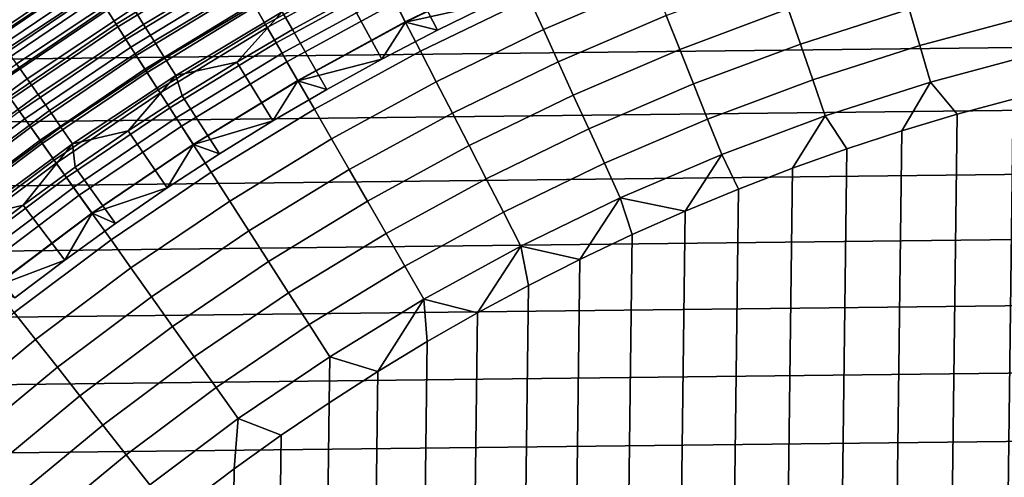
# Model space of a CAD drawing. Header units: metres. Extents: x -109 to 109, y -342 to 66.
# Tile 323 of 512: x -11.65 to -4.32, y 13.64 to 17.05. Entities that reach past the tile are written whole.
import ezdxf

# ---------------------------------------------------------------- set-up
doc = ezdxf.new("R2010")
doc.units = ezdxf.units.M
doc.layers.add('solid_K_24_62_16_000B91', color=7, linetype='CONTINUOUS')

msp = doc.modelspace()

# ---------------------------------------------------------------- linework, layer by layer
at = {"layer": 'solid_K_24_62_16_000B91'}
for points in [[(-12.158025, 17.073557, -63.563889), (-11.331861, 17.632719, -63.563889), (-11.304625, 17.59034, -63.845238), (-12.128802, 17.03252, -63.845238)], [(-12.118243, 17.017693, -32.350132), (-11.294784, 17.575026, -32.350132), (-11.320327, 17.614771, -32.508709), (-12.145649, 17.056177, -32.508709)], [(-11.948865, 17.112143, -30.382496), (-11.133647, 17.653404, -30.382496), (-11.077195, 17.563894, -30.493958), (-11.88828, 17.025377, -30.493958)], [(-11.011242, 17.133827, -65.159439), (-10.18351, 17.638357, -65.159439), (-10.102109, 17.497366, -65.394363), (-10.923224, 16.99687, -65.394363)], [(-10.935607, 17.016136, -31.420704), (-10.11356, 17.5172, -31.420704), (-10.176734, 17.626619, -31.527544), (-11.003916, 17.122427, -31.527544)], [(-10.80735, 17.13603, -30.8384), (-9.992267, 17.623762, -30.8384), (-9.92199, 17.499811, -30.896017), (-10.73134, 17.015511, -30.896017)], [(-9.915223, 17.17367, -65.826408), (-9.086836, 17.626003, -65.826408), (-8.991039, 17.440182, -66.021317), (-9.810693, 16.992619, -66.021317)], [(-8.889109, 17.242464, -66.200798), (-8.058611, 17.645895, -66.200798), (-7.961115, 17.432411, -66.36393), (-8.781566, 17.033859, -66.36393)], [(-8.12355, 17.175795, -31), (-8.54262, 16.971258, -31), (-8.777368, 17.428493, -31), (-8.346819, 17.638739, -31)], [(-12.128802, 17.03252, -63.845238), (-11.304625, 17.59034, -63.845238), (-11.266596, 17.531166, -64.122269), (-12.088001, 16.975224, -64.122269)], [(-12.083328, 16.96866, -32.196003), (-11.26224, 17.524389, -32.196003), (-11.294784, 17.575026, -32.350132), (-12.118243, 17.017693, -32.350132)], [(-12.088001, 16.975224, -64.122269), (-11.266596, 17.531166, -64.122269), (-11.217969, 17.4555, -64.393578), (-12.035829, 16.901957, -64.393578)], [(-11.88828, 17.025377, -30.493958), (-11.077195, 17.563894, -30.493958), (-11.015877, 17.466669, -30.595985), (-11.822472, 16.931131, -30.595985)], [(-9.823605, 17.014982, -31.107615), (-9.002872, 17.463137, -31.107615), (-9.073537, 17.600206, -31.167591), (-9.900711, 17.148535, -31.167591)], [(-9.700274, 17.108763, -30.993452), (-8.887687, 17.544632, -30.993452), (-9.202654, 17.207722, -31), (-9.622288, 16.976635, -31)], [(-8.028551, 17.580074, -31.026844), (-8.855951, 17.178148, -31.026844), (-8.780701, 17.032183, -31.006601), (-7.960331, 17.430693, -31.006601)], [(-7.859029, 17.208872, -66.509895), (-7.031296, 17.563328, -66.509895), (-6.936321, 17.326092, -66.637932), (-7.752873, 16.976425, -66.637932)], [(-12.041142, 16.909418, -32.047379), (-11.222921, 17.463207, -32.047379), (-11.26224, 17.524389, -32.196003), (-12.083328, 16.96866, -32.196003)], [(-11.991975, 16.840372, -31.905273), (-11.177094, 17.391899, -31.905273), (-11.222921, 17.463207, -32.047379), (-12.041142, 16.909418, -32.047379)], [(-11.822472, 16.931131, -30.595985), (-11.015877, 17.466669, -30.595985), (-10.950139, 17.362434, -30.687834), (-11.75192, 16.830093, -30.687834)], [(-10.862757, 16.902781, -31.324673), (-10.046186, 17.400505, -31.324673), (-10.11356, 17.5172, -31.420704), (-10.935607, 17.016136, -31.420704)], [(-10.923224, 16.99687, -65.394363), (-10.102109, 17.497366, -65.394363), (-10.012527, 17.342207, -65.617065), (-10.826362, 16.846148, -65.617065)], [(-10.73134, 17.015511, -30.896017), (-9.92199, 17.499811, -30.896017), (-9.849545, 17.372036, -30.941269), (-10.652986, 16.891272, -30.941269)], [(-9.744283, 16.877594, -31.060593), (-8.930178, 17.322128, -31.060593), (-9.002872, 17.463137, -31.107615), (-9.823605, 17.014982, -31.107615)], [(-12.035829, 16.901957, -64.393578), (-11.217969, 17.4555, -64.393578), (-11.158992, 17.363729, -64.657761), (-11.972552, 16.813097, -64.657761)], [(-11.936162, 16.761993, -31.770662), (-11.125074, 17.310953, -31.770662), (-11.177094, 17.391899, -31.905273), (-11.991975, 16.840372, -31.905273)], [(-10.785865, 16.783134, -31.240108), (-9.975075, 17.277336, -31.240108), (-10.046186, 17.400505, -31.324673), (-10.862757, 16.902781, -31.324673)], [(-9.810693, 16.992619, -66.021317), (-8.991039, 17.440182, -66.021317), (-8.889109, 17.242464, -66.200798), (-9.69947, 16.799974, -66.200798)], [(-8.54262, 16.971258, -31), (-8.956521, 16.756514, -31), (-9.202654, 17.207722, -31), (-8.777368, 17.428493, -31)], [(-8.781566, 17.033859, -66.36393), (-7.961115, 17.432411, -66.36393), (-7.859029, 17.208872, -66.509895), (-8.668959, 16.815434, -66.509895)], [(-7.960331, 17.430693, -31.006601), (-8.780701, 17.032183, -31.006601), (-8.12355, 17.175795, -31)], [(-6.838191, 17.080975, -66.747398), (-6.0177, 17.387001, -66.747398), (-5.929007, 17.130741, -66.83773), (-6.737405, 16.829224, -66.83773)], [(-5.929007, 17.130741, -66.83773), (-5.107178, 17.393452, -66.83773), (-5.029157, 17.127735, -66.908463), (-5.838431, 16.86904, -66.908463)], [(-11.972552, 16.813097, -64.657761), (-11.158992, 17.363729, -64.657761), (-11.089965, 17.256323, -64.913483), (-11.898493, 16.709095, -64.913483)], [(-11.874084, 16.67482, -31.644464), (-11.067216, 17.220924, -31.644464), (-11.125074, 17.310953, -31.770662), (-11.936162, 16.761993, -31.770662)], [(-11.75192, 16.830093, -30.687834), (-10.950139, 17.362434, -30.687834), (-10.880461, 17.251953, -30.768835), (-11.677139, 16.723, -30.768835)], [(-10.826362, 16.846148, -65.617065), (-10.012527, 17.342207, -65.617065), (-9.915223, 17.17367, -65.826408), (-10.721148, 16.682432, -65.826408)], [(-10.652986, 16.891272, -30.941269), (-9.849545, 17.372036, -30.941269), (-9.775459, 17.241369, -30.973827), (-10.572857, 16.764221, -30.973827)], [(-9.66329, 16.737309, -31.026844), (-8.855951, 17.178148, -31.026844), (-8.930178, 17.322128, -31.060593), (-9.744283, 16.877594, -31.060593)], [(-7.752873, 16.976425, -66.637932), (-6.936321, 17.326092, -66.637932), (-6.838191, 17.080975, -66.747398), (-7.64319, 16.736252, -66.747398)], [(-5.029157, 17.127735, -66.908463), (-4.20849, 17.347633, -66.908463), (-4.142177, 17.074284, -66.959244), (-4.949912, 16.857853, -66.959244)], [(-11.898493, 16.709095, -64.913483), (-11.089965, 17.256323, -64.913483), (-11.011242, 17.133827, -65.159439), (-11.814031, 16.590485, -65.159439)], [(-11.677139, 16.723, -30.768835), (-10.880461, 17.251953, -30.768835), (-10.80735, 17.13603, -30.8384), (-11.598676, 16.610632, -30.8384)], [(-10.705457, 16.658016, -31.167591), (-9.900711, 17.148535, -31.167591), (-9.975075, 17.277336, -31.240108), (-10.785865, 16.783134, -31.240108)], [(-10.572857, 16.764221, -30.973827), (-9.775459, 17.241369, -30.973827), (-9.700274, 17.108763, -30.993452), (-10.49154, 16.635284, -30.993452)], [(-9.69947, 16.799974, -66.200798), (-8.889109, 17.242464, -66.200798), (-8.781566, 17.033859, -66.36393), (-9.582123, 16.596724, -66.36393)], [(-11.80617, 16.579445, -31.527544), (-11.003916, 17.122427, -31.527544), (-11.067216, 17.220924, -31.644464), (-11.874084, 16.67482, -31.644464)], [(-10.721148, 16.682432, -65.826408), (-9.915223, 17.17367, -65.826408), (-9.810693, 16.992619, -66.021317), (-10.608122, 16.506559, -66.021317)], [(-8.855951, 17.178148, -31.026844), (-9.66329, 16.737309, -31.026844), (-9.581179, 16.595089, -31.006601), (-8.780701, 17.032183, -31.006601)], [(-8.956521, 16.756514, -31), (-9.365081, 16.531643, -31), (-9.622288, 16.976635, -31), (-9.202654, 17.207722, -31)], [(-8.780701, 17.032183, -31.006601), (-8.54262, 16.971258, -31), (-8.12355, 17.175795, -31)], [(-8.668959, 16.815434, -66.509895), (-7.859029, 17.208872, -66.509895), (-7.752873, 16.976425, -66.637932), (-8.551863, 16.588299, -66.637932)], [(20.171715, 17.120872, 84.926178), (-20.55777, 16.65715, 84.926178), (-20.93309, 16.184858, 84.926178), (20.557764, 16.657158, 84.926178)], [(20.171715, 17.120872, 84.926178), (-20.171722, 17.120865, 84.926178), (-20.55777, 16.65715, 84.926178)], [(-11.814031, 16.590485, -65.159439), (-11.011242, 17.133827, -65.159439), (-10.923224, 16.99687, -65.394363), (-11.719596, 16.45787, -65.394363)], [(-11.732881, 16.476526, -31.420704), (-10.935607, 17.016136, -31.420704), (-11.003916, 17.122427, -31.527544), (-11.80617, 16.579445, -31.527544)], [(-11.598676, 16.610632, -30.8384), (-10.80735, 17.13603, -30.8384), (-10.73134, 17.015511, -30.896017), (-11.517101, 16.493807, -30.896017)], [(-10.622083, 16.528284, -31.107615), (-9.823605, 17.014982, -31.107615), (-9.900711, 17.148535, -31.167591), (-10.705457, 16.658016, -31.167591)], [(-10.49154, 16.635284, -30.993452), (-9.700274, 17.108763, -30.993452), (-10.036182, 16.735279, -31)], [(-9.700274, 17.108763, -30.993452), (-9.622288, 16.976635, -31), (-10.036182, 16.735279, -31)], [(-6.737405, 16.829224, -66.83773), (-5.929007, 17.130741, -66.83773), (-5.838431, 16.86904, -66.908463), (-6.63448, 16.572128, -66.908463)], [(-5.838431, 16.86904, -66.908463), (-5.029157, 17.127735, -66.908463), (-4.949912, 16.857853, -66.959244), (-5.746434, 16.603231, -66.959244)], [(-9.582123, 16.596724, -66.36393), (-8.781566, 17.033859, -66.36393), (-8.668959, 16.815434, -66.509895), (-9.459249, 16.383902, -66.509895)], [(-8.780701, 17.032183, -31.006601), (-9.581179, 16.595089, -31.006601), (-8.956521, 16.756514, -31)], [(-8.780701, 17.032183, -31.006601), (-8.956521, 16.756514, -31), (-8.54262, 16.971258, -31)], [(-7.64319, 16.736252, -66.747398), (-6.838191, 17.080975, -66.747398), (-6.737405, 16.829224, -66.83773), (-7.53054, 16.489584, -66.83773)], [(-4.949912, 16.857853, -66.959244), (-4.142177, 17.074284, -66.959244), (-4.075177, 16.798109, -66.989807), (-4.869848, 16.585178, -66.989807)], [(-11.65472, 16.366764, -31.324673), (-10.862757, 16.902781, -31.324673), (-10.935607, 17.016136, -31.420704), (-11.732881, 16.476526, -31.420704)], [(-11.719596, 16.45787, -65.394363), (-10.923224, 16.99687, -65.394363), (-10.826362, 16.846148, -65.617065), (-11.615671, 16.311928, -65.617065)], [(-11.517101, 16.493807, -30.896017), (-10.73134, 17.015511, -30.896017), (-10.652986, 16.891272, -30.941269), (-11.433009, 16.373377, -30.941269)], [(-10.536314, 16.394825, -31.060593), (-9.744283, 16.877594, -31.060593), (-9.823605, 17.014982, -31.107615), (-10.622083, 16.528284, -31.107615)], [(-10.608122, 16.506559, -66.021317), (-9.810693, 16.992619, -66.021317), (-9.69947, 16.799974, -66.200798), (-10.487859, 16.319426, -66.200798)], [(-9.365081, 16.531643, -31), (-9.767929, 16.296856, -31), (-10.036182, 16.735279, -31), (-9.622288, 16.976635, -31)], [(-8.551863, 16.588299, -66.637932), (-7.752873, 16.976425, -66.637932), (-7.64319, 16.736252, -66.747398), (-8.430877, 16.353619, -66.747398)], [(-11.572222, 16.250912, -31.240108), (-10.785865, 16.783134, -31.240108), (-10.862757, 16.902781, -31.324673), (-11.65472, 16.366764, -31.324673)], [(-11.433009, 16.373377, -30.941269), (-10.652986, 16.891272, -30.941269), (-10.572857, 16.764221, -30.973827), (-11.347013, 16.250221, -30.973827)], [(-10.448738, 16.258553, -31.026844), (-9.66329, 16.737309, -31.026844), (-9.744283, 16.877594, -31.060593), (-10.536314, 16.394825, -31.060593)], [(-11.615671, 16.311928, -65.617065), (-10.826362, 16.846148, -65.617065), (-10.721148, 16.682432, -65.826408), (-11.502788, 16.153404, -65.826408)], [(-10.487859, 16.319426, -66.200798), (-9.69947, 16.799974, -66.200798), (-9.582123, 16.596724, -66.36393), (-10.360973, 16.121988, -66.36393)], [(-9.459249, 16.383902, -66.509895), (-8.668959, 16.815434, -66.509895), (-8.551863, 16.588299, -66.637932), (-9.331479, 16.162596, -66.637932)], [(-7.53054, 16.489584, -66.83773), (-6.737405, 16.829224, -66.83773), (-6.63448, 16.572128, -66.908463), (-7.415498, 16.237677, -66.908463)], [(-6.63448, 16.572128, -66.908463), (-5.838431, 16.86904, -66.908463), (-5.746434, 16.603231, -66.959244), (-6.529939, 16.310999, -66.959244)], [(-5.746434, 16.603231, -66.959244), (-4.949912, 16.857853, -66.959244), (-4.869848, 16.585178, -66.989807), (-5.653486, 16.334677, -66.989807)], [(-4.869848, 16.585178, -66.989807), (-4.075177, 16.798109, -66.989807), (-4.253512, 16.459269, -67), (-4.669439, 16.346142, -67)], [(-11.485951, 16.129763, -31.167591), (-10.705457, 16.658016, -31.167591), (-10.785865, 16.783134, -31.240108), (-11.572222, 16.250912, -31.240108)], [(-11.347013, 16.250221, -30.973827), (-10.572857, 16.764221, -30.973827), (-10.49154, 16.635284, -30.993452), (-11.259742, 16.125238, -30.993452)], [(-10.49154, 16.635284, -30.993452), (-10.036182, 16.735279, -31), (-10.443913, 16.483908, -31)], [(-9.66329, 16.737309, -31.026844), (-10.448738, 16.258553, -31.026844), (-10.359953, 16.120401, -31.006601), (-9.581179, 16.595089, -31.006601)], [(-9.767929, 16.296856, -31), (-10.164976, 16.052202, -31), (-10.443913, 16.483908, -31), (-10.036182, 16.735279, -31)], [(-9.581179, 16.595089, -31.006601), (-9.365081, 16.531643, -31), (-8.956521, 16.756514, -31)], [(-8.430877, 16.353619, -66.747398), (-7.64319, 16.736252, -66.747398), (-7.53054, 16.489584, -66.83773), (-8.306617, 16.112589, -66.83773)], [(20.557764, 16.657158, 84.926178), (-20.93309, 16.184858, 84.926178), (-21.297634, 15.704048, 84.926178), (20.933084, 16.184866, 84.926178)], [(-12.448151, 16.157286, -30.768835), (-11.677139, 16.723, -30.768835), (-11.598676, 16.610632, -30.8384), (-12.364506, 16.048717, -30.8384)], [(-11.502788, 16.153404, -65.826408), (-10.721148, 16.682432, -65.826408), (-10.608122, 16.506559, -66.021317), (-11.38152, 15.983109, -66.021317)], [(-11.3965, 16.004145, -31.107615), (-10.622083, 16.528284, -31.107615), (-10.705457, 16.658016, -31.167591), (-11.485951, 16.129763, -31.167591)], [(-12.364506, 16.048717, -30.8384), (-11.598676, 16.610632, -30.8384), (-11.517101, 16.493807, -30.896017), (-12.277544, 15.935845, -30.896017)], [(-11.259742, 16.125238, -30.993452), (-10.49154, 16.635284, -30.993452), (-10.845426, 16.222553, -31)], [(-10.49154, 16.635284, -30.993452), (-10.443913, 16.483908, -31), (-10.845426, 16.222553, -31)], [(-10.360973, 16.121988, -66.36393), (-9.582123, 16.596724, -66.36393), (-9.459249, 16.383902, -66.509895), (-10.228113, 15.915255, -66.509895)], [(-9.581179, 16.595089, -31.006601), (-10.359953, 16.120401, -31.006601), (-9.767929, 16.296856, -31)], [(-9.581179, 16.595089, -31.006601), (-9.767929, 16.296856, -31), (-9.365081, 16.531643, -31)], [(-9.331479, 16.162596, -66.637932), (-8.551863, 16.588299, -66.637932), (-8.430877, 16.353619, -66.747398), (-9.199464, 15.933938, -66.747398)], [(-6.529939, 16.310999, -66.959244), (-5.746434, 16.603231, -66.959244), (-5.653486, 16.334677, -66.989807), (-6.424318, 16.047171, -66.989807)], [(-5.653486, 16.334677, -66.989807), (-4.869848, 16.585178, -66.989807), (-5.082304, 16.222519, -67), (-5.491713, 16.088539, -67)], [(-4.869848, 16.585178, -66.989807), (-4.669439, 16.346142, -67), (-5.082304, 16.222519, -67)], [(-11.304478, 15.874917, -31.060593), (-10.536314, 16.394825, -31.060593), (-10.622083, 16.528284, -31.107615), (-11.3965, 16.004145, -31.107615)], [(-11.38152, 15.983109, -66.021317), (-10.608122, 16.506559, -66.021317), (-10.487859, 16.319426, -66.200798), (-11.252489, 15.801909, -66.200798)], [(-7.415498, 16.237677, -66.908463), (-6.63448, 16.572128, -66.908463), (-6.529939, 16.310999, -66.959244), (-7.298652, 15.981817, -66.959244)], [(-4.669421, -16.346148, -67), (-4.253512, 16.459269, -67), (-3.834755, 16.561844, -67), (-4.253493, -16.459272, -67)], [(-12.489419, 15.881588, -65.394363), (-11.719596, 16.45787, -65.394363), (-11.615671, 16.311928, -65.617065), (-12.378668, 15.740756, -65.617065)], [(-12.277544, 15.935845, -30.896017), (-11.517101, 16.493807, -30.896017), (-11.433009, 16.373377, -30.941269), (-12.187901, 15.81949, -30.941269)], [(-10.164976, 16.052202, -31), (-10.555816, 15.797934, -31), (-10.845426, 16.222553, -31), (-10.443913, 16.483908, -31)], [(-8.306617, 16.112589, -66.83773), (-7.53054, 16.489584, -66.83773), (-7.415498, 16.237677, -66.908463), (-8.179719, 15.866441, -66.908463)], [(-5.082287, -16.222525, -67), (-4.669439, 16.346142, -67), (-4.253512, 16.459269, -67), (-4.669421, -16.346148, -67)], [(-12.332364, 15.681876, -31.240108), (-11.572222, 16.250912, -31.240108), (-11.65472, 16.366764, -31.324673), (-12.420281, 15.793673, -31.324673)], [(-12.187901, 15.81949, -30.941269), (-11.433009, 16.373377, -30.941269), (-11.347013, 16.250221, -30.973827), (-12.096227, 15.700501, -30.973827)], [(-11.210516, 15.742967, -31.026844), (-10.448738, 16.258553, -31.026844), (-10.536314, 16.394825, -31.060593), (-11.304478, 15.874917, -31.060593)], [(-10.228113, 15.915255, -66.509895), (-9.459249, 16.383902, -66.509895), (-9.331479, 16.162596, -66.637932), (-10.089957, 15.70028, -66.637932)], [(-12.378668, 15.740756, -65.617065), (-11.615671, 16.311928, -65.617065), (-11.502788, 16.153404, -65.826408), (-12.258368, 15.587784, -65.826408)], [(-11.252489, 15.801909, -66.200798), (-10.487859, 16.319426, -66.200798), (-10.360973, 16.121988, -66.36393), (-11.116353, 15.610733, -66.36393)], [(-10.359953, 16.120401, -31.006601), (-10.164976, 16.052202, -31), (-9.767929, 16.296856, -31)], [(-9.199464, 15.933938, -66.747398), (-8.430877, 16.353619, -66.747398), (-8.306617, 16.112589, -66.83773), (-9.063876, 15.699094, -66.83773)], [(-7.298652, 15.981817, -66.959244), (-6.529939, 16.310999, -66.959244), (-6.424318, 16.047171, -66.989807), (-7.180597, 15.723313, -66.989807)], [(-6.424318, 16.047171, -66.989807), (-5.653486, 16.334677, -66.989807), (-5.89758, 15.944232, -67), (-6.299545, 15.789735, -67)], [(-5.653486, 16.334677, -66.989807), (-5.491713, 16.088539, -67), (-5.89758, 15.944232, -67)], [(-5.491698, -16.088545, -67), (-5.082304, 16.222519, -67), (-4.669439, 16.346142, -67), (-5.082287, -16.222525, -67)], [(-12.240427, 15.564969, -31.167591), (-11.485951, 16.129763, -31.167591), (-11.572222, 16.250912, -31.240108), (-12.332364, 15.681876, -31.240108)], [(-12.096227, 15.700501, -30.973827), (-11.347013, 16.250221, -30.973827), (-11.259742, 16.125238, -30.993452), (-12.003192, 15.579745, -30.993452)], [(-11.259742, 16.125238, -30.993452), (-10.845426, 16.222553, -31), (-11.24029, 15.951503, -31)], [(-10.555816, 15.797934, -31), (-10.940374, 15.534098, -31), (-11.24029, 15.951503, -31), (-10.845426, 16.222553, -31)], [(-10.448738, 16.258553, -31.026844), (-11.210516, 15.742967, -31.026844), (-11.115257, 15.609196, -31.006601), (-10.359953, 16.120401, -31.006601)], [(-8.179719, 15.866441, -66.908463), (-7.415498, 16.237677, -66.908463), (-7.298652, 15.981817, -66.959244), (-8.05083, 15.616432, -66.959244)], [(-5.897566, -15.944237, -67), (-5.491713, 16.088539, -67), (-5.082304, 16.222519, -67), (-5.491698, -16.088545, -67)], [(20.933084, 16.184866, 84.926178), (-21.297634, 15.704048, 84.926178), (-21.651068, 15.215158, 84.926178), (21.297628, 15.704056, 84.926178)], [(-12.258368, 15.587784, -65.826408), (-11.502788, 16.153404, -65.826408), (-11.38152, 15.983109, -66.021317), (-12.129135, 15.42345, -66.021317)], [(-10.089957, 15.70028, -66.637932), (-9.331479, 16.162596, -66.637932), (-9.199464, 15.933938, -66.747398), (-9.947211, 15.478163, -66.747398)], [(-12.145099, 15.443749, -31.107615), (-11.3965, 16.004145, -31.107615), (-11.485951, 16.129763, -31.167591), (-12.240427, 15.564969, -31.167591)], [(-12.003192, 15.579745, -30.993452), (-11.259742, 16.125238, -30.993452), (-11.628461, 15.670783, -31)], [(-11.259742, 16.125238, -30.993452), (-11.24029, 15.951503, -31), (-11.628461, 15.670783, -31)], [(-11.116353, 15.610733, -66.36393), (-10.360973, 16.121988, -66.36393), (-10.228113, 15.915255, -66.509895), (-10.973806, 15.410555, -66.509895)], [(-10.359953, 16.120401, -31.006601), (-11.115257, 15.609196, -31.006601), (-10.555816, 15.797934, -31)], [(-10.359953, 16.120401, -31.006601), (-10.555816, 15.797934, -31), (-10.164976, 16.052202, -31)], [(-9.063876, 15.699094, -66.83773), (-8.306617, 16.112589, -66.83773), (-8.179719, 15.866441, -66.908463), (-8.925409, 15.459263, -66.908463)], [(-6.299531, -15.78974, -67), (-5.89758, 15.944232, -67), (-5.491713, 16.088539, -67), (-5.897566, -15.944237, -67)], [(-12.047032, 15.319048, -31.060593), (-11.304478, 15.874917, -31.060593), (-11.3965, 16.004145, -31.107615), (-12.145099, 15.443749, -31.107615)], [(-7.180597, 15.723313, -66.989807), (-6.424318, 16.047171, -66.989807), (-6.697529, 15.625079, -67)], [(-6.424318, 16.047171, -66.989807), (-6.299545, 15.789735, -67), (-6.697529, 15.625079, -67)], [(-12.129135, 15.42345, -66.021317), (-11.38152, 15.983109, -66.021317), (-11.252489, 15.801909, -66.200798), (-11.991629, 15.248596, -66.200798)], [(-10.940374, 15.534098, -31), (-11.318277, 15.260948, -31), (-11.628461, 15.670783, -31), (-11.24029, 15.951503, -31)], [(-9.947211, 15.478163, -66.747398), (-9.199464, 15.933938, -66.747398), (-9.063876, 15.699094, -66.83773), (-9.800603, 15.250035, -66.83773)], [(-8.05083, 15.616432, -66.959244), (-7.298652, 15.981817, -66.959244), (-7.180597, 15.723313, -66.989807), (-7.920609, 15.363838, -66.989807)], [(-6.697516, -15.625085, -67), (-6.299545, 15.789735, -67), (-5.89758, 15.944232, -67), (-6.299531, -15.78974, -67)], [(-11.946898, 15.191717, -31.026844), (-11.210516, 15.742967, -31.026844), (-11.304478, 15.874917, -31.060593), (-12.047032, 15.319048, -31.060593)], [(-10.973806, 15.410555, -66.509895), (-10.228113, 15.915255, -66.509895), (-10.089957, 15.70028, -66.637932), (-10.825579, 15.202397, -66.637932)], [(-8.925409, 15.459263, -66.908463), (-8.179719, 15.866441, -66.908463), (-8.05083, 15.616432, -66.959244), (-8.784771, 15.21567, -66.959244)], [(-11.991629, 15.248596, -66.200798), (-11.252489, 15.801909, -66.200798), (-11.116353, 15.610733, -66.36393), (-11.84655, 15.064114, -66.36393)], [(-11.115257, 15.609196, -31.006601), (-10.940374, 15.534098, -31), (-10.555816, 15.797934, -31)], [(-7.091201, -15.450398, -67), (-6.697529, 15.625079, -67), (-6.299545, 15.789735, -67), (-6.697516, -15.625085, -67)], [(21.297628, 15.704056, 84.926178), (-21.651068, 15.215158, 84.926178), (-21.993343, 14.718262, 84.926178), (21.651062, 15.215167, 84.926178)], [(-11.210516, 15.742967, -31.026844), (-11.946898, 15.191717, -31.026844), (-11.845384, 15.062631, -31.006601), (-11.115257, 15.609196, -31.006601)], [(-10.825579, 15.202397, -66.637932), (-10.089957, 15.70028, -66.637932), (-9.947211, 15.478163, -66.747398), (-10.672424, 14.987324, -66.747398)], [(-9.800603, 15.250035, -66.83773), (-9.063876, 15.699094, -66.83773), (-8.925409, 15.459263, -66.908463), (-9.650882, 15.017065, -66.908463)], [(-7.920609, 15.363838, -66.989807), (-7.180597, 15.723313, -66.989807), (-7.480419, 15.265757, -67)], [(-7.180597, 15.723313, -66.989807), (-7.091214, 15.450393, -67), (-7.480419, 15.265757, -67)], [(-7.180597, 15.723313, -66.989807), (-6.697529, 15.625079, -67), (-7.091214, 15.450393, -67)], [(-11.318277, 15.260948, -31), (-11.689404, 14.978579, -31), (-12.009521, 15.380699, -31), (-11.628461, 15.670783, -31)], [(-12.003192, 15.579745, -30.993452), (-11.628461, 15.670783, -31), (-12.009521, 15.380699, -31)], [(-7.480406, -15.265763, -67), (-7.091214, 15.450393, -67), (-6.697529, 15.625079, -67), (-7.091201, -15.450398, -67)], [(-11.84655, 15.064114, -66.36393), (-11.116353, 15.610733, -66.36393), (-10.973806, 15.410555, -66.509895), (-11.69464, 14.870945, -66.509895)], [(-11.115257, 15.609196, -31.006601), (-11.845384, 15.062631, -31.006601), (-11.318277, 15.260948, -31)], [(-11.115257, 15.609196, -31.006601), (-11.318277, 15.260948, -31), (-10.940374, 15.534098, -31)], [(-8.784771, 15.21567, -66.959244), (-8.05083, 15.616432, -66.959244), (-7.920609, 15.363838, -66.989807), (-8.642678, 14.969558, -66.989807)], [(-10.672424, 14.987324, -66.747398), (-9.947211, 15.478163, -66.747398), (-9.800603, 15.250035, -66.83773), (-10.515128, 14.766431, -66.83773)], [(-11.69464, 14.870945, -66.509895), (-10.973806, 15.410555, -66.509895), (-10.825579, 15.202397, -66.637932), (-11.536675, 14.670076, -66.637932)], [(-9.650882, 15.017065, -66.908463), (-8.925409, 15.459263, -66.908463), (-8.784771, 15.21567, -66.959244), (-9.498812, 14.780439, -66.959244)], [(-7.864883, -15.071282, -67), (-7.480419, 15.265757, -67), (-7.091214, 15.450393, -67), (-7.480406, -15.265763, -67)], [(-8.642678, 14.969558, -66.989807), (-7.920609, 15.363838, -66.989807), (-8.244316, 14.86712, -67)], [(-7.920609, 15.363838, -66.989807), (-7.864896, 15.071276, -67), (-8.244316, 14.86712, -67)], [(-7.920609, 15.363838, -66.989807), (-7.480419, 15.265757, -67), (-7.864896, 15.071276, -67)], [(-11.845384, 15.062631, -31.006601), (-11.689404, 14.978579, -31), (-11.318277, 15.260948, -31)], [(-8.244302, -14.867127, -67), (-7.864896, 15.071276, -67), (-7.480419, 15.265757, -67), (-7.864883, -15.071282, -67)], [(21.651062, 15.215167, 84.926178), (-21.993343, 14.718262, 84.926178), (-22.324163, 14.213779, 84.926178), (21.993338, 14.71827, 84.926178)], [(-11.536675, 14.670076, -66.637932), (-10.825579, 15.202397, -66.637932), (-10.672424, 14.987324, -66.747398), (-11.373462, 14.462534, -66.747398)], [(-10.515128, 14.766431, -66.83773), (-9.800603, 15.250035, -66.83773), (-9.650882, 15.017065, -66.908463), (-10.354491, 14.540848, -66.908463)], [(-9.498812, 14.780439, -66.959244), (-8.784771, 15.21567, -66.959244), (-8.642678, 14.969558, -66.989807), (-9.345169, 14.541368, -66.989807)], [(-8.618512, -14.653368, -67), (-8.244316, 14.86712, -67), (-7.864896, 15.071276, -67), (-8.244302, -14.867127, -67)], [(-11.373462, 14.462534, -66.747398), (-10.672424, 14.987324, -66.747398), (-10.515128, 14.766431, -66.83773), (-11.205833, 14.249375, -66.83773)], [(-10.354491, 14.540848, -66.908463), (-9.650882, 15.017065, -66.908463), (-9.498812, 14.780439, -66.959244), (-10.191335, 14.311727, -66.959244)], [(-9.345169, 14.541368, -66.989807), (-8.642678, 14.969558, -66.989807), (-8.987115, 14.430237, -67)], [(-8.642678, 14.969558, -66.989807), (-8.618526, 14.653359, -67), (-8.987115, 14.430237, -67)], [(-8.642678, 14.969558, -66.989807), (-8.244316, 14.86712, -67), (-8.618526, 14.653359, -67)], [(-12.388983, 14.297648, -66.509895), (-11.69464, 14.870945, -66.509895), (-11.536675, 14.670076, -66.637932), (-12.221639, 14.104524, -66.637932)], [(-8.9871, -14.430246, -67), (-8.618526, 14.653359, -67), (-8.244316, 14.86712, -67), (-8.618512, -14.653368, -67)], [(-11.205833, 14.249375, -66.83773), (-10.515128, 14.766431, -66.83773), (-10.354491, 14.540848, -66.908463), (-11.034644, 14.031692, -66.908463)], [(-10.191335, 14.311727, -66.959244), (-9.498812, 14.780439, -66.959244), (-9.345169, 14.541368, -66.989807), (-10.02649, 14.080235, -66.989807)], [(21.993338, 14.71827, 84.926178), (-22.324163, 14.213779, 84.926178), (-22.643452, 13.701841, 84.926178), (22.32416, 14.213788, 84.926178)], [(-12.221639, 14.104524, -66.637932), (-11.536675, 14.670076, -66.637932), (-11.373462, 14.462534, -66.747398), (-12.048735, 13.904982, -66.747398)], [(-9.349984, -14.197808, -67), (-8.987115, 14.430237, -67), (-8.618526, 14.653359, -67), (-8.9871, -14.430246, -67)], [(-11.034644, 14.031692, -66.908463), (-10.354491, 14.540848, -66.908463), (-10.191335, 14.311727, -66.959244), (-10.86077, 13.810593, -66.959244)], [(-10.02649, 14.080235, -66.989807), (-9.345169, 14.541368, -66.989807), (-9.349999, 14.197799, -67), (-9.706774, 13.956306, -67)], [(-9.345169, 14.541368, -66.989807), (-8.987115, 14.430237, -67), (-9.349999, 14.197799, -67)], [(-12.048735, 13.904982, -66.747398), (-11.373462, 14.462534, -66.747398), (-11.205833, 14.249375, -66.83773), (-11.871153, 13.700041, -66.83773)], [(-9.706759, -13.956317, -67), (-9.349999, 14.197799, -67), (-8.987115, 14.430237, -67), (-9.349984, -14.197808, -67)], [(-10.86077, 13.810593, -66.959244), (-10.191335, 14.311727, -66.959244), (-10.02649, 14.080235, -66.989807), (-10.685099, 13.587208, -66.989807)], [(-11.871153, 13.700041, -66.83773), (-11.205833, 14.249375, -66.83773), (-11.034644, 14.031692, -66.908463), (-11.6898, 13.490749, -66.908463)], [(22.32416, 14.213788, 84.926178), (-22.643452, 13.701841, 84.926178), (-22.950981, 13.182799, 84.926178), (22.643448, 13.701851, 84.926178)], [(-10.057346, -13.70583, -67), (-9.706774, 13.956306, -67), (-9.349999, 14.197799, -67), (-9.706759, -13.956317, -67)], [(-11.6898, 13.490749, -66.908463), (-11.034644, 14.031692, -66.908463), (-10.86077, 13.810593, -66.959244), (-11.505603, 13.278173, -66.959244)], [(-10.685099, 13.587208, -66.989807), (-10.02649, 14.080235, -66.989807), (-10.057361, 13.70582, -67), (-10.401429, 13.446569, -67)], [(-10.02649, 14.080235, -66.989807), (-9.706774, 13.956306, -67), (-10.057361, 13.70582, -67)], [(-10.401416, -13.446579, -67), (-10.057361, 13.70582, -67), (-9.706774, 13.956306, -67), (-10.057346, -13.70583, -67)], [(-11.505603, 13.278173, -66.959244), (-10.86077, 13.810593, -66.959244), (-10.685099, 13.587208, -66.989807), (-11.319501, 13.063401, -66.989807)], [(22.643448, 13.701851, 84.926178), (-22.950981, 13.182799, 84.926178), (-23.246618, 12.656891, 84.926178), (22.950975, 13.182808, 84.926178)], [(-10.738818, -13.178687, -67), (-10.401429, 13.446569, -67), (-10.057361, 13.70582, -67), (-10.401416, -13.446579, -67)]]:
    msp.add_3dface(points, dxfattribs=at)

doc.saveas('drawing.dxf')
